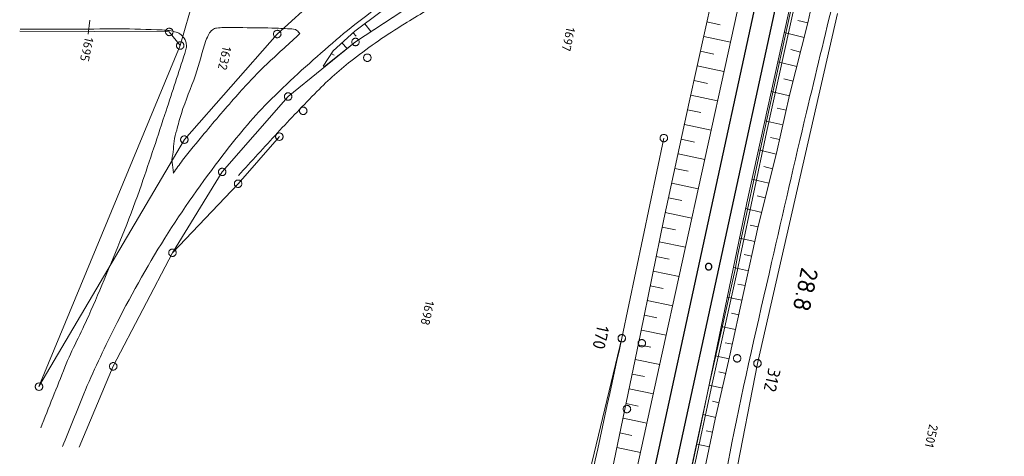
# Model space of a CAD drawing. Header units: metres. Extents: x 3425540 to 3446143, y 5432760 to 5444637.
# Tile 393 of 656: x 3436331 to 3436528, y 5442349 to 5442436. Entities that reach past the tile are written whole.
import ezdxf
from ezdxf.enums import TextEntityAlignment as Align

# ---------------------------------------------------------------- set-up
doc = ezdxf.new("R2010")
doc.units = ezdxf.units.M
for name, color, linetype, lineweight in [('B_Bestand', 9, 'Continuous', 18), ('B_Böschung', 9, 'Continuous', 18), ('B_Flurgrenzen', 9, 'Continuous', 18), ('B_Gleisachse', 9, 'Continuous', 25), ('B_Kilometrierung', 9, 'Continuous', 25), ('Bestand Kabeltröge', 9, 'Continuous', 18)]:
    doc.layers.add(name, color=color, linetype=linetype, lineweight=lineweight)
doc.styles.get("Standard").update_dxf_attribs({"font": 'isocpeur.ttf'})

msp = doc.modelspace()

# ---------------------------------------------------------------- linework, layer by layer
at = {"layer": 'B_Bestand'}
for points, knots in [([(3436574.05, 5442527.51), (3436572.48, 5442526.06), (3436570.91, 5442524.61), (3436569.35, 5442523.16), (3436564.8, 5442518.94), (3436559.71, 5442515.36), (3436554.83, 5442511.54), (3436551.85, 5442509.21), (3436548.86, 5442506.9), (3436545.84, 5442504.63), (3436543.52, 5442502.88), (3436541.15, 5442501.21), (3436538.65, 5442499.72), (3436534.21, 5442497.07), (3436529.66, 5442494.68), (3436525.13, 5442492.22), (3436521.86, 5442490.44), (3436518.6, 5442488.68), (3436515.24, 5442487.1), (3436513.91, 5442486.47), (3436512.4, 5442486.36), (3436511.02, 5442485.85), (3436509.99, 5442485.47), (3436508.99, 5442485.01), (3436507.98, 5442484.54), (3436507.31, 5442484.22), (3436506.61, 5442483.95), (3436506.11, 5442483.36), (3436505.56, 5442482.71), (3436505.24, 5442481.96), (3436504.87, 5442481.22), (3436504.27, 5442480.02), (3436503.67, 5442478.85), (3436503.14, 5442477.62), (3436502.34, 5442475.73), (3436501.58, 5442473.82), (3436501.07, 5442471.83), (3436500.45, 5442469.39), (3436499.85, 5442466.95), (3436499.27, 5442464.5), (3436497.36, 5442456.42), (3436495.47, 5442448.33), (3436493.54, 5442440.25), (3436491.72, 5442432.6), (3436489.84, 5442424.97), (3436488.02, 5442417.33), (3436485.64, 5442407.32), (3436483.34, 5442397.29), (3436481.05, 5442387.27), (3436478.3, 5442375.27), (3436475.48, 5442363.28), (3436473.11, 5442351.2), (3436471.26, 5442341.81), (3436469.42, 5442332.41), (3436467.58, 5442323.01), (3436464.54, 5442307.47), (3436461.46, 5442291.94), (3436458.46, 5442276.4), (3436455.59, 5442261.47), (3436452.71, 5442246.55), (3436449.83, 5442231.62)], [0, 0, 0, 0, 0.018859, 0.018859, 0.018859, 0.073569, 0.073569, 0.073569, 0.106933, 0.106933, 0.106933, 0.132554, 0.132554, 0.132554, 0.17806, 0.17806, 0.17806, 0.210822, 0.210822, 0.210822, 0.22376, 0.22376, 0.22376, 0.233511, 0.233511, 0.233511, 0.240002, 0.240002, 0.240002, 0.247297, 0.247297, 0.247297, 0.259037, 0.259037, 0.259037, 0.277134, 0.277134, 0.277134, 0.299347, 0.299347, 0.299347, 0.372679, 0.372679, 0.372679, 0.442058, 0.442058, 0.442058, 0.532856, 0.532856, 0.532856, 0.64152, 0.64152, 0.64152, 0.726054, 0.726054, 0.726054, 0.865827, 0.865827, 0.865827, 1, 1, 1, 1]), ([(3436474.26, 5442479.2), (3436466.83, 5442475.44), (3436459.4, 5442471.69), (3436451.96, 5442467.93), (3436446.31, 5442465.07), (3436440.84, 5442461.84), (3436435.31, 5442458.75), (3436431.45, 5442456.6), (3436427.61, 5442454.42), (3436423.77, 5442452.23), (3436419.59, 5442449.84), (3436415.51, 5442447.28), (3436411.45, 5442444.66), (3436407.01, 5442441.8), (3436402.72, 5442438.73), (3436398.54, 5442435.48), (3436396.48, 5442433.89), (3436394.5, 5442432.2), (3436392.53, 5442430.5), (3436388.35, 5442426.88), (3436384.28, 5442423.2), (3436380.38, 5442419.28), (3436377.1, 5442415.99), (3436374.19, 5442412.42), (3436371.37, 5442408.74), (3436367.24, 5442403.35), (3436363.33, 5442397.88), (3436359.75, 5442392.12), (3436356.11, 5442386.25), (3436352.7, 5442380.29), (3436349.64, 5442374.1), (3436347.51, 5442369.78), (3436345.39, 5442365.45), (3436343.57, 5442361), (3436342.14, 5442357.49), (3436340.71, 5442353.99), (3436339.28, 5442350.48)], [0, 0, 0, 0, 0.129775, 0.129775, 0.129775, 0.228568, 0.228568, 0.228568, 0.297413, 0.297413, 0.297413, 0.372519, 0.372519, 0.372519, 0.454831, 0.454831, 0.454831, 0.495391, 0.495391, 0.495391, 0.581306, 0.581306, 0.581306, 0.653327, 0.653327, 0.653327, 0.758644, 0.758644, 0.758644, 0.865984, 0.865984, 0.865984, 0.941016, 0.941016, 0.941016, 1, 1, 1, 1]), ([(3436470.79, 5442467.49), (3436467.85, 5442466.07), (3436464.92, 5442464.66), (3436461.98, 5442463.25), (3436458.62, 5442461.63), (3436455.36, 5442459.8), (3436452.02, 5442458.13), (3436447.4, 5442455.82), (3436442.78, 5442453.52), (3436438.15, 5442451.22), (3436434.01, 5442449.17), (3436429.85, 5442447.16), (3436425.71, 5442445.1), (3436422.44, 5442443.48), (3436419.24, 5442441.7), (3436416.03, 5442439.93), (3436413.19, 5442438.36), (3436410.42, 5442436.69), (3436407.66, 5442434.98), (3436404.13, 5442432.81), (3436400.73, 5442430.48), (3436397.45, 5442427.94), (3436394.87, 5442425.93), (3436392.44, 5442423.79), (3436390.16, 5442421.46), (3436387.5, 5442418.73), (3436384.85, 5442416), (3436382.28, 5442413.19), (3436379.67, 5442410.35), (3436377.07, 5442407.51), (3436374.46, 5442404.67)], [0, 0, 0, 0, 0.084184, 0.084184, 0.084184, 0.180506, 0.180506, 0.180506, 0.313892, 0.313892, 0.313892, 0.433218, 0.433218, 0.433218, 0.527693, 0.527693, 0.527693, 0.61145, 0.61145, 0.61145, 0.718186, 0.718186, 0.718186, 0.802107, 0.802107, 0.802107, 0.900479, 0.900479, 0.900479, 1, 1, 1, 1]), ([(3436330.82, 5442433.9), (3436337.38, 5442433.92), (3436343.94, 5442433.95), (3436350.49, 5442433.98), (3436353.41, 5442433.99), (3436356.33, 5442433.87), (3436359.25, 5442433.78), (3436360.2, 5442433.74), (3436361.13, 5442433.58), (3436362.06, 5442433.33), (3436362.41, 5442433.23), (3436362.71, 5442433.04), (3436363, 5442432.8), (3436363.34, 5442432.52), (3436363.61, 5442432.22), (3436363.81, 5442431.82), (3436363.95, 5442431.54), (3436364.02, 5442431.26), (3436364.06, 5442430.97), (3436364.09, 5442430.68), (3436364.14, 5442430.38), (3436364.06, 5442430.11), (3436363.95, 5442429.76), (3436363.85, 5442429.41), (3436363.74, 5442429.06)], [0, 0, 0, 0, 0.539402, 0.539402, 0.539402, 0.779565, 0.779565, 0.779565, 0.857591, 0.857591, 0.857591, 0.887109, 0.887109, 0.887109, 0.922001, 0.922001, 0.922001, 0.946389, 0.946389, 0.946389, 0.969861, 0.969861, 0.969861, 1, 1, 1, 1]), ([(3436386.77, 5442433.05), (3436386.57, 5442433.25), (3436386.38, 5442433.45), (3436386.18, 5442433.64), (3436385.83, 5442433.99), (3436385.23, 5442433.95), (3436384.73, 5442433.98), (3436383.54, 5442434.06), (3436382.36, 5442434.14), (3436381.16, 5442434.15), (3436378.96, 5442434.19), (3436376.75, 5442434.22), (3436374.54, 5442434.24), (3436373.52, 5442434.25), (3436372.5, 5442434.24), (3436371.48, 5442434.24), (3436371.02, 5442434.24), (3436370.57, 5442434.2), (3436370.12, 5442434.15), (3436369.81, 5442434.12), (3436369.53, 5442434.02), (3436369.27, 5442433.81), (3436368.96, 5442433.57), (3436368.76, 5442433.29), (3436368.59, 5442432.96), (3436368.36, 5442432.55), (3436368.14, 5442432.13), (3436367.99, 5442431.69), (3436367.22, 5442429.38), (3436366.66, 5442427.01), (3436365.87, 5442424.72), (3436364.99, 5442422.15), (3436363.9, 5442419.66), (3436363.07, 5442417.07), (3436362.72, 5442415.98), (3436362.43, 5442414.87), (3436362.13, 5442413.75), (3436361.94, 5442413.02), (3436361.73, 5442412.29), (3436361.62, 5442411.54), (3436361.52, 5442410.84), (3436361.52, 5442410.13), (3436361.45, 5442409.42), (3436361.39, 5442408.71), (3436361.09, 5442408), (3436361.2, 5442407.29), (3436361.3, 5442406.61), (3436361.41, 5442405.93), (3436361.51, 5442405.25)], [0, 0, 0, 0, 0.017588, 0.017588, 0.017588, 0.048596, 0.048596, 0.048596, 0.123281, 0.123281, 0.123281, 0.261832, 0.261832, 0.261832, 0.325772, 0.325772, 0.325772, 0.354234, 0.354234, 0.354234, 0.373369, 0.373369, 0.373369, 0.396122, 0.396122, 0.396122, 0.425522, 0.425522, 0.425522, 0.577831, 0.577831, 0.577831, 0.748136, 0.748136, 0.748136, 0.820124, 0.820124, 0.820124, 0.867532, 0.867532, 0.867532, 0.912091, 0.912091, 0.912091, 0.956827, 0.956827, 0.956827, 1, 1, 1, 1]), ([(3436386.77, 5442433.05), (3436384.68, 5442431.12), (3436382.58, 5442429.2), (3436380.48, 5442427.27), (3436378.32, 5442425.28), (3436376.33, 5442423.1), (3436374.37, 5442420.89), (3436372.08, 5442418.33), (3436369.85, 5442415.72), (3436367.65, 5442413.07), (3436366.19, 5442411.31), (3436364.68, 5442409.57), (3436363.32, 5442407.72), (3436362.7, 5442406.87), (3436362.07, 5442406.02), (3436361.45, 5442405.17)], [0, 0, 0, 0, 0.226348, 0.226348, 0.226348, 0.460509, 0.460509, 0.460509, 0.73362, 0.73362, 0.73362, 0.916192, 0.916192, 0.916192, 1, 1, 1, 1]), ([(3436363.74, 5442429.06), (3436362.5, 5442425.23), (3436361.25, 5442421.41), (3436360, 5442417.58), (3436358.39, 5442412.64), (3436356.76, 5442407.71), (3436355.07, 5442402.79), (3436352.98, 5442396.7), (3436350.5, 5442390.76), (3436348.04, 5442384.81), (3436346.91, 5442382.08), (3436345.74, 5442379.36), (3436344.55, 5442376.65), (3436343.03, 5442373.2), (3436341.19, 5442369.88), (3436339.79, 5442366.37), (3436338.18, 5442362.32), (3436336.57, 5442358.26), (3436334.95, 5442354.21)], [0, 0, 0, 0, 0.150381, 0.150381, 0.150381, 0.344654, 0.344654, 0.344654, 0.585193, 0.585193, 0.585193, 0.695749, 0.695749, 0.695749, 0.836958, 0.836958, 0.836958, 1, 1, 1, 1]), ([(3436451.09, 5442372.13), (3436448.52, 5442360.33), (3436445.96, 5442348.52), (3436443.39, 5442336.72), (3436441.64, 5442328.62), (3436439.61, 5442320.58), (3436437.72, 5442312.51), (3436435.01, 5442300.92), (3436432.3, 5442289.33), (3436429.58, 5442277.73), (3436426.68, 5442265.34), (3436423.78, 5442252.96), (3436420.88, 5442240.57), (3436419.3, 5442233.83), (3436418.12, 5442226.98), (3436416.04, 5442220.38), (3436415.03, 5442217.15), (3436414.01, 5442213.92), (3436413, 5442210.69)], [0, 0, 0, 0, 0.218443, 0.218443, 0.218443, 0.368294, 0.368294, 0.368294, 0.583613, 0.583613, 0.583613, 0.813656, 0.813656, 0.813656, 0.938829, 0.938829, 0.938829, 1, 1, 1, 1])]:
    msp.add_open_spline(points, degree=3, knots=knots, dxfattribs=at)
at = {"layer": 'B_Böschung'}
for p, q in [((3436494.78, 5442465.65), (3436488.37, 5442435.45)), ((3436486.78, 5442447.94), (3436476.08, 5442399.24)), ((3436476.18, 5442446.37), (3436472.34, 5442429.22)), ((3436469.99, 5442443.96), (3436464.59, 5442419.34)), ((3436468.11, 5442435.4), (3436470.78, 5442434.81)), ((3436488.37, 5442435.45), (3436484.65, 5442420.71)), ((3436488.3, 5442435.18), (3436486.25, 5442435.69)), ((3436397.38, 5442433.18), (3436397.99, 5442432.51)), ((3436399.75, 5442435.02), (3436400.98, 5442433.42)), ((3436487.57, 5442432.27), (3436483.56, 5442433.28)), ((3436395.15, 5442431.18), (3436396.22, 5442430.05)), ((3436467.47, 5442432.47), (3436472.8, 5442431.3)), ((3436472.34, 5442429.22), (3436458.6, 5442366.41)), ((3436466.82, 5442429.54), (3436469.49, 5442428.95)), ((3436486.84, 5442429.36), (3436484.88, 5442429.86)), ((3436393.04, 5442429.07), (3436393.58, 5442428.73)), ((3436486.1, 5442426.45), (3436482.28, 5442427.42)), ((3436391.41, 5442426.55), (3436391.69, 5442426.46)), ((3436466.18, 5442426.61), (3436471.51, 5442425.44)), ((3436465.54, 5442423.68), (3436468.2, 5442423.09)), ((3436485.37, 5442423.54), (3436483.5, 5442424.02)), ((3436484.64, 5442420.63), (3436480.97, 5442421.48)), ((3436464.59, 5442419.34), (3436459.5, 5442395.94)), ((3436464.9, 5442420.75), (3436470.23, 5442419.58)), ((3436484.65, 5442420.71), (3436482.02, 5442409.14)), ((3436464.26, 5442417.82), (3436466.92, 5442417.24)), ((3436483.97, 5442417.71), (3436482.15, 5442418.12)), ((3436483.3, 5442414.78), (3436479.68, 5442415.61)), ((3436463.62, 5442414.89), (3436468.95, 5442413.73)), ((3436462.98, 5442411.95), (3436465.65, 5442411.37)), ((3436482.64, 5442411.86), (3436480.84, 5442412.27)), ((3436481.97, 5442408.94), (3436478.41, 5442409.82)), ((3436462.34, 5442409.02), (3436467.67, 5442407.86)), ((3436482.02, 5442409.14), (3436478.37, 5442394.57)), ((3436461.71, 5442406.09), (3436464.37, 5442405.51)), ((3436481.24, 5442406.02), (3436479.5, 5442406.46)), ((3436480.51, 5442403.11), (3436477.12, 5442403.96)), ((3436461.07, 5442403.16), (3436466.39, 5442402)), ((3436460.43, 5442400.23), (3436463.09, 5442399.65)), ((3436479.78, 5442400.2), (3436478.13, 5442400.62)), ((3436476.08, 5442399.24), (3436466.63, 5442353.48)), ((3436479.06, 5442397.29), (3436475.85, 5442398.1)), ((3436459.5, 5442395.94), (3436454.86, 5442373.02)), ((3436459.79, 5442397.3), (3436465.1, 5442396.14)), ((3436459.18, 5442394.36), (3436461.83, 5442393.82)), ((3436478.37, 5442394.57), (3436472.65, 5442368.45)), ((3436478.33, 5442394.38), (3436476.78, 5442394.73)), ((3436477.69, 5442391.45), (3436474.61, 5442392.13)), ((3436458.58, 5442391.42), (3436463.84, 5442390.35)), ((3436457.99, 5442388.48), (3436460.59, 5442387.95)), ((3436477.05, 5442388.52), (3436475.53, 5442388.85)), ((3436476.41, 5442385.59), (3436473.4, 5442386.25)), ((3436457.39, 5442385.54), (3436462.56, 5442384.49)), ((3436456.8, 5442382.6), (3436459.36, 5442382.08)), ((3436475.76, 5442382.66), (3436474.28, 5442382.98)), ((3436475.12, 5442379.73), (3436472.19, 5442380.37)), ((3436456.2, 5442379.66), (3436461.28, 5442378.63)), ((3436455.61, 5442376.72), (3436458.12, 5442376.21)), ((3436474.48, 5442376.8), (3436473.03, 5442377.12)), ((3436473.84, 5442373.87), (3436470.97, 5442374.5)), ((3436454.86, 5442373.02), (3436445.94, 5442330.2)), ((3436455.01, 5442373.78), (3436459.99, 5442372.77)), ((3436454.4, 5442370.84), (3436456.88, 5442370.33)), ((3436473.2, 5442370.94), (3436471.78, 5442371.25)), ((3436472.55, 5442368.01), (3436469.76, 5442368.64)), ((3436472.65, 5442368.45), (3436469.79, 5442355.96)), ((3436458.6, 5442366.41), (3436448.88, 5442322.35)), ((3436453.79, 5442367.9), (3436458.7, 5442366.88)), ((3436453.18, 5442364.97), (3436455.62, 5442364.46)), ((3436471.88, 5442365.08), (3436470.52, 5442365.4)), ((3436471.21, 5442362.16), (3436468.55, 5442362.77)), ((3436452.57, 5442362.03), (3436457.41, 5442361.02)), ((3436451.96, 5442359.09), (3436454.36, 5442358.59)), ((3436470.54, 5442359.24), (3436469.24, 5442359.53)), ((3436469.87, 5442356.31), (3436467.34, 5442356.89)), ((3436451.34, 5442356.15), (3436456.12, 5442355.16)), ((3436469.79, 5442355.96), (3436465.66, 5442336.26)), ((3436450.73, 5442353.22), (3436453.1, 5442352.72)), ((3436466.63, 5442353.48), (3436458.16, 5442314.15)), ((3436469.25, 5442353.38), (3436467.98, 5442353.64)), ((3436468.63, 5442350.44), (3436466.09, 5442350.97)), ((3436450.12, 5442350.28), (3436454.83, 5442349.3))]:
    msp.add_line(p, q, dxfattribs=at)
for points in [[(3436391.41, 5442426.55), (3436393.38, 5442429.58), (3436397.75, 5442433.51), (3436408.55, 5442441.64), (3436421.86, 5442450.13), (3436439.44, 5442459.95), (3436445.77, 5442463.5), (3436456.12, 5442469.31), (3436464.6, 5442473.41), (3436475.06, 5442478.05)], [(3436391.69, 5442426.46), (3436397.87, 5442431.37), (3436416.39, 5442443.57), (3436439.8, 5442455.3), (3436448.2, 5442459.68), (3436460.41, 5442465.56), (3436474.98, 5442472.48), (3436479.48, 5442471.44)]]:
    msp.add_lwpolyline(points, dxfattribs=at)
at = {"layer": 'B_Flurgrenzen'}
for p, q in [((3436362.84, 5442430.65), (3436366.48, 5442443.48)), ((3436416.39, 5442443.57), (3436397.87, 5442431.37)), ((3436382.24, 5442432.95), (3436390.33, 5442440.31)), ((3436478.21, 5442367.12), (3436494.21, 5442437.07)), ((3436344.46, 5442432.93), (3436344.75, 5442435.7)), ((3436360.65, 5442433.37), (3436330.75, 5442433.52)), ((3436362.84, 5442430.65), (3436360.65, 5442433.37)), ((3436363.67, 5442411.84), (3436382.24, 5442432.95)), ((3436397.87, 5442431.37), (3436384.4, 5442420.47)), ((3436334.61, 5442362.46), (3436362.84, 5442430.65)), ((3436384.4, 5442420.47), (3436371.23, 5442405.39)), ((3436334.61, 5442362.46), (3436363.67, 5442411.84)), ((3436374.41, 5442403.03), (3436382.65, 5442412.44)), ((3436459.5, 5442412.15), (3436451.09, 5442372.13)), ((3436371.23, 5442405.39), (3436361.29, 5442389.23)), ((3436361.29, 5442389.23), (3436374.41, 5442403.03)), ((3436361.29, 5442389.23), (3436349.46, 5442366.53)), ((3436451.09, 5442372.13), (3436444.69, 5442345.59)), ((3436349.46, 5442366.53), (3436342.67, 5442350.37)), ((3436468.2, 5442315.37), (3436478.21, 5442367.12))]:
    msp.add_line(p, q, dxfattribs=at)
for points in [[(3436361, 5442432.71), (3436361.08, 5442432.76), (3436361.15, 5442432.82), (3436361.22, 5442432.89), (3436361.28, 5442432.96), (3436361.32, 5442433.05), (3436361.36, 5442433.14), (3436361.38, 5442433.22), (3436361.4, 5442433.32), (3436361.4, 5442433.41), (3436361.38, 5442433.5), (3436361.36, 5442433.59), (3436361.33, 5442433.68), (3436361.28, 5442433.77), (3436361.23, 5442433.84), (3436361.16, 5442433.91), (3436361.1, 5442433.97), (3436361.01, 5442434.02), (3436360.93, 5442434.07), (3436360.84, 5442434.09), (3436360.75, 5442434.11), (3436360.65, 5442434.12), (3436360.56, 5442434.12), (3436360.47, 5442434.1), (3436360.38, 5442434.07), (3436360.29, 5442434.03), (3436360.21, 5442433.98), (3436360.14, 5442433.92), (3436360.07, 5442433.85), (3436360.02, 5442433.78), (3436359.98, 5442433.69), (3436359.94, 5442433.61), (3436359.91, 5442433.52), (3436359.9, 5442433.42), (3436359.9, 5442433.33), (3436359.92, 5442433.24), (3436359.94, 5442433.15), (3436359.97, 5442433.06), (3436360.02, 5442432.98), (3436360.07, 5442432.9), (3436360.13, 5442432.83), (3436360.2, 5442432.77), (3436360.28, 5442432.72), (3436360.37, 5442432.68), (3436360.45, 5442432.65), (3436360.55, 5442432.63), (3436360.64, 5442432.62), (3436360.73, 5442432.63), (3436360.83, 5442432.64), (3436360.92, 5442432.67), (3436361, 5442432.71)], [(3436382.99, 5442432.95), (3436382.98, 5442433.05), (3436382.97, 5442433.13), (3436382.94, 5442433.23), (3436382.9, 5442433.31), (3436382.84, 5442433.39), (3436382.78, 5442433.47), (3436382.72, 5442433.53), (3436382.64, 5442433.58), (3436382.56, 5442433.63), (3436382.47, 5442433.66), (3436382.38, 5442433.68), (3436382.29, 5442433.7), (3436382.19, 5442433.7), (3436382.1, 5442433.68), (3436382.01, 5442433.66), (3436381.92, 5442433.63), (3436381.84, 5442433.58), (3436381.76, 5442433.53), (3436381.7, 5442433.47), (3436381.64, 5442433.39), (3436381.58, 5442433.31), (3436381.54, 5442433.23), (3436381.51, 5442433.13), (3436381.5, 5442433.05), (3436381.49, 5442432.95), (3436381.5, 5442432.86), (3436381.51, 5442432.77), (3436381.54, 5442432.67), (3436381.58, 5442432.59), (3436381.64, 5442432.51), (3436381.7, 5442432.44), (3436381.76, 5442432.37), (3436381.84, 5442432.32), (3436381.92, 5442432.27), (3436382.01, 5442432.24), (3436382.1, 5442432.22), (3436382.19, 5442432.21), (3436382.29, 5442432.21), (3436382.38, 5442432.22), (3436382.47, 5442432.24), (3436382.56, 5442432.27), (3436382.64, 5442432.32), (3436382.72, 5442432.37), (3436382.78, 5442432.44), (3436382.84, 5442432.51), (3436382.9, 5442432.59), (3436382.94, 5442432.67), (3436382.97, 5442432.77), (3436382.98, 5442432.86), (3436382.99, 5442432.95)], [(3436363.19, 5442429.99), (3436363.27, 5442430.04), (3436363.34, 5442430.09), (3436363.41, 5442430.17), (3436363.46, 5442430.24), (3436363.51, 5442430.32), (3436363.55, 5442430.41), (3436363.57, 5442430.5), (3436363.58, 5442430.59), (3436363.58, 5442430.69), (3436363.57, 5442430.78), (3436363.55, 5442430.87), (3436363.51, 5442430.96), (3436363.47, 5442431.04), (3436363.41, 5442431.12), (3436363.35, 5442431.19), (3436363.28, 5442431.25), (3436363.2, 5442431.3), (3436363.12, 5442431.34), (3436363.03, 5442431.37), (3436362.93, 5442431.38), (3436362.84, 5442431.39), (3436362.75, 5442431.39), (3436362.65, 5442431.37), (3436362.57, 5442431.35), (3436362.48, 5442431.31), (3436362.4, 5442431.26), (3436362.33, 5442431.2), (3436362.26, 5442431.13), (3436362.21, 5442431.05), (3436362.17, 5442430.97), (3436362.13, 5442430.88), (3436362.1, 5442430.79), (3436362.09, 5442430.7), (3436362.09, 5442430.61), (3436362.1, 5442430.51), (3436362.12, 5442430.42), (3436362.16, 5442430.34), (3436362.2, 5442430.25), (3436362.26, 5442430.17), (3436362.32, 5442430.11), (3436362.39, 5442430.04), (3436362.47, 5442429.99), (3436362.55, 5442429.95), (3436362.64, 5442429.93), (3436362.74, 5442429.91), (3436362.83, 5442429.9), (3436362.92, 5442429.9), (3436363.02, 5442429.92), (3436363.11, 5442429.95), (3436363.19, 5442429.99)], [(3436398.62, 5442431.37), (3436398.62, 5442431.46), (3436398.6, 5442431.55), (3436398.57, 5442431.65), (3436398.53, 5442431.73), (3436398.47, 5442431.8), (3436398.42, 5442431.88), (3436398.35, 5442431.95), (3436398.27, 5442432), (3436398.19, 5442432.05), (3436398.1, 5442432.08), (3436398.01, 5442432.1), (3436397.92, 5442432.11), (3436397.83, 5442432.11), (3436397.73, 5442432.1), (3436397.64, 5442432.08), (3436397.55, 5442432.05), (3436397.47, 5442432), (3436397.39, 5442431.95), (3436397.33, 5442431.88), (3436397.27, 5442431.8), (3436397.22, 5442431.73), (3436397.18, 5442431.65), (3436397.15, 5442431.55), (3436397.13, 5442431.46), (3436397.12, 5442431.37), (3436397.13, 5442431.27), (3436397.15, 5442431.18), (3436397.18, 5442431.09), (3436397.22, 5442431.01), (3436397.27, 5442430.93), (3436397.33, 5442430.85), (3436397.39, 5442430.79), (3436397.47, 5442430.74), (3436397.55, 5442430.69), (3436397.64, 5442430.66), (3436397.73, 5442430.64), (3436397.83, 5442430.62), (3436397.92, 5442430.62), (3436398.01, 5442430.64), (3436398.1, 5442430.66), (3436398.19, 5442430.69), (3436398.27, 5442430.74), (3436398.35, 5442430.79), (3436398.42, 5442430.85), (3436398.47, 5442430.93), (3436398.53, 5442431.01), (3436398.57, 5442431.09), (3436398.6, 5442431.18), (3436398.62, 5442431.27), (3436398.62, 5442431.37)], [(3436400.99, 5442428.22), (3436400.98, 5442428.31), (3436400.96, 5442428.4), (3436400.93, 5442428.49), (3436400.89, 5442428.58), (3436400.84, 5442428.65), (3436400.78, 5442428.73), (3436400.71, 5442428.8), (3436400.64, 5442428.85), (3436400.55, 5442428.9), (3436400.47, 5442428.93), (3436400.38, 5442428.95), (3436400.28, 5442428.96), (3436400.19, 5442428.96), (3436400.09, 5442428.95), (3436400.01, 5442428.93), (3436399.92, 5442428.9), (3436399.83, 5442428.85), (3436399.76, 5442428.8), (3436399.69, 5442428.73), (3436399.63, 5442428.65), (3436399.58, 5442428.58), (3436399.54, 5442428.49), (3436399.51, 5442428.4), (3436399.49, 5442428.31), (3436399.49, 5442428.22), (3436399.49, 5442428.12), (3436399.51, 5442428.03), (3436399.54, 5442427.94), (3436399.58, 5442427.86), (3436399.63, 5442427.78), (3436399.69, 5442427.7), (3436399.76, 5442427.64), (3436399.83, 5442427.58), (3436399.92, 5442427.54), (3436400.01, 5442427.51), (3436400.09, 5442427.48), (3436400.19, 5442427.47), (3436400.28, 5442427.47), (3436400.38, 5442427.48), (3436400.47, 5442427.51), (3436400.55, 5442427.54), (3436400.64, 5442427.58), (3436400.71, 5442427.64), (3436400.78, 5442427.7), (3436400.84, 5442427.78), (3436400.89, 5442427.86), (3436400.93, 5442427.94), (3436400.96, 5442428.03), (3436400.98, 5442428.12), (3436400.99, 5442428.22)], [(3436385.15, 5442420.47), (3436385.14, 5442420.56), (3436385.12, 5442420.65), (3436385.09, 5442420.74), (3436385.05, 5442420.83), (3436385, 5442420.9), (3436384.94, 5442420.98), (3436384.87, 5442421.05), (3436384.8, 5442421.1), (3436384.71, 5442421.15), (3436384.63, 5442421.18), (3436384.54, 5442421.2), (3436384.44, 5442421.21), (3436384.35, 5442421.21), (3436384.25, 5442421.2), (3436384.17, 5442421.18), (3436384.08, 5442421.15), (3436383.99, 5442421.1), (3436383.92, 5442421.05), (3436383.85, 5442420.98), (3436383.79, 5442420.9), (3436383.74, 5442420.83), (3436383.7, 5442420.74), (3436383.67, 5442420.65), (3436383.65, 5442420.56), (3436383.65, 5442420.47), (3436383.65, 5442420.37), (3436383.67, 5442420.28), (3436383.7, 5442420.19), (3436383.74, 5442420.11), (3436383.79, 5442420.03), (3436383.85, 5442419.95), (3436383.92, 5442419.89), (3436383.99, 5442419.83), (3436384.08, 5442419.79), (3436384.17, 5442419.76), (3436384.25, 5442419.73), (3436384.35, 5442419.72), (3436384.44, 5442419.72), (3436384.54, 5442419.73), (3436384.63, 5442419.76), (3436384.71, 5442419.79), (3436384.8, 5442419.83), (3436384.87, 5442419.89), (3436384.94, 5442419.95), (3436385, 5442420.03), (3436385.05, 5442420.11), (3436385.09, 5442420.19), (3436385.12, 5442420.28), (3436385.14, 5442420.37), (3436385.15, 5442420.47)], [(3436388.18, 5442417.6), (3436388.17, 5442417.7), (3436388.15, 5442417.79), (3436388.12, 5442417.88), (3436388.08, 5442417.96), (3436388.03, 5442418.04), (3436387.97, 5442418.12), (3436387.91, 5442418.18), (3436387.83, 5442418.23), (3436387.75, 5442418.28), (3436387.66, 5442418.31), (3436387.57, 5442418.33), (3436387.47, 5442418.35), (3436387.38, 5442418.35), (3436387.29, 5442418.33), (3436387.2, 5442418.31), (3436387.11, 5442418.28), (3436387.03, 5442418.23), (3436386.95, 5442418.18), (3436386.88, 5442418.12), (3436386.83, 5442418.04), (3436386.77, 5442417.96), (3436386.73, 5442417.88), (3436386.7, 5442417.79), (3436386.68, 5442417.7), (3436386.68, 5442417.6), (3436386.68, 5442417.51), (3436386.7, 5442417.42), (3436386.73, 5442417.32), (3436386.77, 5442417.24), (3436386.83, 5442417.17), (3436386.88, 5442417.09), (3436386.95, 5442417.02), (3436387.03, 5442416.97), (3436387.11, 5442416.92), (3436387.2, 5442416.89), (3436387.29, 5442416.87), (3436387.38, 5442416.86), (3436387.47, 5442416.86), (3436387.57, 5442416.87), (3436387.66, 5442416.89), (3436387.75, 5442416.92), (3436387.83, 5442416.97), (3436387.91, 5442417.02), (3436387.97, 5442417.09), (3436388.03, 5442417.17), (3436388.08, 5442417.24), (3436388.12, 5442417.32), (3436388.15, 5442417.42), (3436388.17, 5442417.51), (3436388.18, 5442417.6)], [(3436364.42, 5442411.84), (3436364.41, 5442411.94), (3436364.39, 5442412.03), (3436364.36, 5442412.12), (3436364.32, 5442412.2), (3436364.27, 5442412.28), (3436364.21, 5442412.36), (3436364.15, 5442412.42), (3436364.07, 5442412.48), (3436363.99, 5442412.52), (3436363.9, 5442412.55), (3436363.81, 5442412.58), (3436363.71, 5442412.59), (3436363.62, 5442412.59), (3436363.53, 5442412.58), (3436363.44, 5442412.55), (3436363.35, 5442412.52), (3436363.27, 5442412.48), (3436363.19, 5442412.42), (3436363.12, 5442412.36), (3436363.07, 5442412.28), (3436363.01, 5442412.2), (3436362.97, 5442412.12), (3436362.94, 5442412.03), (3436362.92, 5442411.94), (3436362.92, 5442411.84), (3436362.92, 5442411.75), (3436362.94, 5442411.66), (3436362.97, 5442411.57), (3436363.01, 5442411.48), (3436363.07, 5442411.41), (3436363.12, 5442411.33), (3436363.19, 5442411.27), (3436363.27, 5442411.21), (3436363.35, 5442411.17), (3436363.44, 5442411.14), (3436363.53, 5442411.11), (3436363.62, 5442411.1), (3436363.71, 5442411.1), (3436363.81, 5442411.11), (3436363.9, 5442411.14), (3436363.99, 5442411.17), (3436364.07, 5442411.21), (3436364.15, 5442411.27), (3436364.21, 5442411.33), (3436364.27, 5442411.41), (3436364.32, 5442411.48), (3436364.36, 5442411.57), (3436364.39, 5442411.66), (3436364.41, 5442411.75), (3436364.42, 5442411.84)], [(3436383.4, 5442412.44), (3436383.39, 5442412.53), (3436383.37, 5442412.62), (3436383.34, 5442412.72), (3436383.3, 5442412.8), (3436383.25, 5442412.88), (3436383.19, 5442412.95), (3436383.13, 5442413.02), (3436383.05, 5442413.07), (3436382.97, 5442413.12), (3436382.88, 5442413.15), (3436382.79, 5442413.17), (3436382.69, 5442413.18), (3436382.6, 5442413.18), (3436382.51, 5442413.17), (3436382.42, 5442413.15), (3436382.33, 5442413.12), (3436382.25, 5442413.07), (3436382.17, 5442413.02), (3436382.1, 5442412.95), (3436382.05, 5442412.88), (3436381.99, 5442412.8), (3436381.95, 5442412.72), (3436381.92, 5442412.62), (3436381.9, 5442412.53), (3436381.9, 5442412.44), (3436381.9, 5442412.34), (3436381.92, 5442412.26), (3436381.95, 5442412.16), (3436381.99, 5442412.08), (3436382.05, 5442412), (3436382.1, 5442411.92), (3436382.17, 5442411.86), (3436382.25, 5442411.81), (3436382.33, 5442411.76), (3436382.42, 5442411.73), (3436382.51, 5442411.71), (3436382.6, 5442411.69), (3436382.69, 5442411.69), (3436382.79, 5442411.71), (3436382.88, 5442411.73), (3436382.97, 5442411.76), (3436383.05, 5442411.81), (3436383.13, 5442411.86), (3436383.19, 5442411.92), (3436383.25, 5442412), (3436383.3, 5442412.08), (3436383.34, 5442412.16), (3436383.37, 5442412.26), (3436383.39, 5442412.34), (3436383.4, 5442412.44)], [(3436460.25, 5442412.15), (3436460.24, 5442412.25), (3436460.23, 5442412.33), (3436460.2, 5442412.43), (3436460.16, 5442412.51), (3436460.1, 5442412.59), (3436460.04, 5442412.67), (3436459.98, 5442412.73), (3436459.9, 5442412.78), (3436459.82, 5442412.83), (3436459.73, 5442412.86), (3436459.64, 5442412.88), (3436459.55, 5442412.9), (3436459.45, 5442412.9), (3436459.36, 5442412.88), (3436459.27, 5442412.86), (3436459.18, 5442412.83), (3436459.1, 5442412.78), (3436459.02, 5442412.73), (3436458.96, 5442412.67), (3436458.9, 5442412.59), (3436458.84, 5442412.51), (3436458.8, 5442412.43), (3436458.77, 5442412.33), (3436458.76, 5442412.25), (3436458.75, 5442412.15), (3436458.76, 5442412.06), (3436458.77, 5442411.97), (3436458.8, 5442411.87), (3436458.84, 5442411.79), (3436458.9, 5442411.71), (3436458.96, 5442411.64), (3436459.02, 5442411.57), (3436459.1, 5442411.52), (3436459.18, 5442411.47), (3436459.27, 5442411.44), (3436459.36, 5442411.42), (3436459.45, 5442411.41), (3436459.55, 5442411.41), (3436459.64, 5442411.42), (3436459.73, 5442411.44), (3436459.82, 5442411.47), (3436459.9, 5442411.52), (3436459.98, 5442411.57), (3436460.04, 5442411.64), (3436460.1, 5442411.71), (3436460.16, 5442411.79), (3436460.2, 5442411.87), (3436460.23, 5442411.97), (3436460.24, 5442412.06), (3436460.25, 5442412.15)], [(3436371.98, 5442405.39), (3436371.97, 5442405.49), (3436371.95, 5442405.58), (3436371.92, 5442405.67), (3436371.88, 5442405.75), (3436371.83, 5442405.83), (3436371.77, 5442405.91), (3436371.71, 5442405.97), (3436371.63, 5442406.02), (3436371.55, 5442406.07), (3436371.46, 5442406.1), (3436371.37, 5442406.12), (3436371.27, 5442406.14), (3436371.18, 5442406.14), (3436371.09, 5442406.12), (3436371, 5442406.1), (3436370.91, 5442406.07), (3436370.83, 5442406.02), (3436370.75, 5442405.97), (3436370.68, 5442405.91), (3436370.63, 5442405.83), (3436370.57, 5442405.75), (3436370.53, 5442405.67), (3436370.5, 5442405.58), (3436370.48, 5442405.49), (3436370.48, 5442405.39), (3436370.48, 5442405.3), (3436370.5, 5442405.21), (3436370.53, 5442405.11), (3436370.57, 5442405.03), (3436370.63, 5442404.96), (3436370.68, 5442404.88), (3436370.75, 5442404.81), (3436370.83, 5442404.76), (3436370.91, 5442404.71), (3436371, 5442404.68), (3436371.09, 5442404.66), (3436371.18, 5442404.65), (3436371.27, 5442404.65), (3436371.37, 5442404.66), (3436371.46, 5442404.68), (3436371.55, 5442404.71), (3436371.63, 5442404.76), (3436371.71, 5442404.81), (3436371.77, 5442404.88), (3436371.83, 5442404.96), (3436371.88, 5442405.03), (3436371.92, 5442405.11), (3436371.95, 5442405.21), (3436371.97, 5442405.3), (3436371.98, 5442405.39)], [(3436375.16, 5442403.03), (3436375.16, 5442403.12), (3436375.14, 5442403.21), (3436375.11, 5442403.31), (3436375.07, 5442403.39), (3436375.02, 5442403.47), (3436374.96, 5442403.54), (3436374.89, 5442403.61), (3436374.82, 5442403.66), (3436374.73, 5442403.71), (3436374.64, 5442403.74), (3436374.56, 5442403.76), (3436374.46, 5442403.77), (3436374.37, 5442403.77), (3436374.27, 5442403.76), (3436374.18, 5442403.74), (3436374.09, 5442403.71), (3436374.01, 5442403.66), (3436373.94, 5442403.61), (3436373.87, 5442403.54), (3436373.81, 5442403.47), (3436373.76, 5442403.39), (3436373.72, 5442403.31), (3436373.69, 5442403.21), (3436373.67, 5442403.12), (3436373.66, 5442403.03), (3436373.67, 5442402.94), (3436373.69, 5442402.85), (3436373.72, 5442402.75), (3436373.76, 5442402.67), (3436373.81, 5442402.59), (3436373.87, 5442402.52), (3436373.94, 5442402.45), (3436374.01, 5442402.4), (3436374.09, 5442402.35), (3436374.18, 5442402.32), (3436374.27, 5442402.3), (3436374.37, 5442402.29), (3436374.46, 5442402.29), (3436374.56, 5442402.3), (3436374.64, 5442402.32), (3436374.73, 5442402.35), (3436374.82, 5442402.4), (3436374.89, 5442402.45), (3436374.96, 5442402.52), (3436375.02, 5442402.59), (3436375.07, 5442402.67), (3436375.11, 5442402.75), (3436375.14, 5442402.85), (3436375.16, 5442402.94), (3436375.16, 5442403.03)], [(3436362.04, 5442389.23), (3436362.03, 5442389.33), (3436362.01, 5442389.41), (3436361.98, 5442389.51), (3436361.94, 5442389.59), (3436361.89, 5442389.67), (3436361.83, 5442389.75), (3436361.76, 5442389.81), (3436361.69, 5442389.86), (3436361.61, 5442389.91), (3436361.52, 5442389.94), (3436361.43, 5442389.96), (3436361.33, 5442389.98), (3436361.24, 5442389.98), (3436361.14, 5442389.96), (3436361.06, 5442389.94), (3436360.97, 5442389.91), (3436360.88, 5442389.86), (3436360.81, 5442389.81), (3436360.74, 5442389.75), (3436360.68, 5442389.67), (3436360.63, 5442389.59), (3436360.59, 5442389.51), (3436360.56, 5442389.41), (3436360.54, 5442389.33), (3436360.54, 5442389.23), (3436360.54, 5442389.14), (3436360.56, 5442389.05), (3436360.59, 5442388.95), (3436360.63, 5442388.87), (3436360.68, 5442388.79), (3436360.74, 5442388.72), (3436360.81, 5442388.65), (3436360.88, 5442388.6), (3436360.97, 5442388.55), (3436361.06, 5442388.52), (3436361.14, 5442388.5), (3436361.24, 5442388.49), (3436361.33, 5442388.49), (3436361.43, 5442388.5), (3436361.52, 5442388.52), (3436361.61, 5442388.55), (3436361.69, 5442388.6), (3436361.76, 5442388.65), (3436361.83, 5442388.72), (3436361.89, 5442388.79), (3436361.94, 5442388.87), (3436361.98, 5442388.95), (3436362.01, 5442389.05), (3436362.03, 5442389.14), (3436362.04, 5442389.23)], [(3436451.84, 5442372.13), (3436451.83, 5442372.23), (3436451.81, 5442372.32), (3436451.78, 5442372.41), (3436451.74, 5442372.49), (3436451.69, 5442372.57), (3436451.63, 5442372.65), (3436451.56, 5442372.71), (3436451.49, 5442372.77), (3436451.4, 5442372.81), (3436451.32, 5442372.84), (3436451.23, 5442372.87), (3436451.13, 5442372.88), (3436451.04, 5442372.88), (3436450.94, 5442372.87), (3436450.86, 5442372.84), (3436450.77, 5442372.81), (3436450.68, 5442372.77), (3436450.61, 5442372.71), (3436450.54, 5442372.65), (3436450.48, 5442372.57), (3436450.43, 5442372.49), (3436450.39, 5442372.41), (3436450.36, 5442372.32), (3436450.34, 5442372.23), (3436450.34, 5442372.13), (3436450.34, 5442372.04), (3436450.36, 5442371.95), (3436450.39, 5442371.86), (3436450.43, 5442371.77), (3436450.48, 5442371.7), (3436450.54, 5442371.62), (3436450.61, 5442371.56), (3436450.68, 5442371.5), (3436450.77, 5442371.46), (3436450.86, 5442371.43), (3436450.94, 5442371.4), (3436451.04, 5442371.39), (3436451.13, 5442371.39), (3436451.23, 5442371.4), (3436451.32, 5442371.43), (3436451.4, 5442371.46), (3436451.49, 5442371.5), (3436451.56, 5442371.56), (3436451.63, 5442371.62), (3436451.69, 5442371.7), (3436451.74, 5442371.77), (3436451.78, 5442371.86), (3436451.81, 5442371.95), (3436451.83, 5442372.04), (3436451.84, 5442372.13)], [(3436450.92, 5442371.4), (3436451.02, 5442371.39), (3436451.11, 5442371.39), (3436451.21, 5442371.39), (3436451.3, 5442371.42), (3436451.38, 5442371.45), (3436451.47, 5442371.49), (3436451.55, 5442371.54), (3436451.62, 5442371.61), (3436451.68, 5442371.68), (3436451.73, 5442371.76), (3436451.77, 5442371.84), (3436451.8, 5442371.93), (3436451.82, 5442372.02), (3436451.83, 5442372.11), (3436451.83, 5442372.21), (3436451.82, 5442372.3), (3436451.79, 5442372.39), (3436451.75, 5442372.48), (3436451.7, 5442372.55), (3436451.64, 5442372.63), (3436451.58, 5442372.7), (3436451.51, 5442372.75), (3436451.42, 5442372.8), (3436451.34, 5442372.84), (3436451.25, 5442372.87), (3436451.15, 5442372.88), (3436451.06, 5442372.88), (3436450.97, 5442372.87), (3436450.88, 5442372.85), (3436450.79, 5442372.82), (3436450.7, 5442372.78), (3436450.62, 5442372.73), (3436450.56, 5442372.66), (3436450.49, 5442372.59), (3436450.44, 5442372.51), (3436450.4, 5442372.43), (3436450.37, 5442372.34), (3436450.35, 5442372.25), (3436450.34, 5442372.15), (3436450.34, 5442372.06), (3436450.35, 5442371.97), (3436450.38, 5442371.88), (3436450.42, 5442371.79), (3436450.47, 5442371.71), (3436450.53, 5442371.64), (3436450.59, 5442371.57), (3436450.66, 5442371.51), (3436450.75, 5442371.46), (3436450.83, 5442371.43), (3436450.92, 5442371.4)], [(3436455.85, 5442371.14), (3436455.84, 5442371.24), (3436455.83, 5442371.33), (3436455.8, 5442371.42), (3436455.76, 5442371.5), (3436455.7, 5442371.58), (3436455.64, 5442371.66), (3436455.58, 5442371.72), (3436455.5, 5442371.78), (3436455.42, 5442371.82), (3436455.33, 5442371.85), (3436455.24, 5442371.88), (3436455.15, 5442371.89), (3436455.05, 5442371.89), (3436454.96, 5442371.88), (3436454.87, 5442371.85), (3436454.78, 5442371.82), (3436454.7, 5442371.78), (3436454.62, 5442371.72), (3436454.56, 5442371.66), (3436454.5, 5442371.58), (3436454.44, 5442371.5), (3436454.4, 5442371.42), (3436454.37, 5442371.33), (3436454.36, 5442371.24), (3436454.35, 5442371.14), (3436454.36, 5442371.05), (3436454.37, 5442370.96), (3436454.4, 5442370.87), (3436454.44, 5442370.78), (3436454.5, 5442370.71), (3436454.56, 5442370.63), (3436454.62, 5442370.56), (3436454.7, 5442370.51), (3436454.78, 5442370.46), (3436454.87, 5442370.43), (3436454.96, 5442370.41), (3436455.05, 5442370.4), (3436455.15, 5442370.4), (3436455.24, 5442370.41), (3436455.33, 5442370.43), (3436455.42, 5442370.46), (3436455.5, 5442370.51), (3436455.58, 5442370.56), (3436455.64, 5442370.63), (3436455.7, 5442370.71), (3436455.76, 5442370.78), (3436455.8, 5442370.87), (3436455.83, 5442370.96), (3436455.84, 5442371.05), (3436455.85, 5442371.14)], [(3436474.91, 5442368.12), (3436474.9, 5442368.22), (3436474.88, 5442368.31), (3436474.85, 5442368.4), (3436474.81, 5442368.48), (3436474.76, 5442368.56), (3436474.7, 5442368.64), (3436474.64, 5442368.7), (3436474.56, 5442368.75), (3436474.48, 5442368.8), (3436474.39, 5442368.83), (3436474.3, 5442368.85), (3436474.2, 5442368.87), (3436474.11, 5442368.87), (3436474.02, 5442368.85), (3436473.93, 5442368.83), (3436473.84, 5442368.8), (3436473.76, 5442368.75), (3436473.68, 5442368.7), (3436473.61, 5442368.64), (3436473.56, 5442368.56), (3436473.5, 5442368.48), (3436473.46, 5442368.4), (3436473.43, 5442368.31), (3436473.41, 5442368.22), (3436473.41, 5442368.12), (3436473.41, 5442368.03), (3436473.43, 5442367.94), (3436473.46, 5442367.84), (3436473.5, 5442367.76), (3436473.56, 5442367.69), (3436473.61, 5442367.61), (3436473.68, 5442367.54), (3436473.76, 5442367.49), (3436473.84, 5442367.44), (3436473.93, 5442367.41), (3436474.02, 5442367.39), (3436474.11, 5442367.38), (3436474.2, 5442367.38), (3436474.3, 5442367.39), (3436474.39, 5442367.41), (3436474.48, 5442367.44), (3436474.56, 5442367.49), (3436474.64, 5442367.54), (3436474.7, 5442367.61), (3436474.76, 5442367.69), (3436474.81, 5442367.76), (3436474.85, 5442367.84), (3436474.88, 5442367.94), (3436474.9, 5442368.03), (3436474.91, 5442368.12)], [(3436350.21, 5442366.53), (3436350.2, 5442366.62), (3436350.18, 5442366.71), (3436350.15, 5442366.8), (3436350.11, 5442366.89), (3436350.06, 5442366.96), (3436350, 5442367.04), (3436349.94, 5442367.11), (3436349.86, 5442367.16), (3436349.78, 5442367.21), (3436349.69, 5442367.24), (3436349.6, 5442367.26), (3436349.5, 5442367.27), (3436349.41, 5442367.27), (3436349.32, 5442367.26), (3436349.23, 5442367.24), (3436349.14, 5442367.21), (3436349.06, 5442367.16), (3436348.98, 5442367.11), (3436348.91, 5442367.04), (3436348.86, 5442366.96), (3436348.8, 5442366.89), (3436348.76, 5442366.8), (3436348.73, 5442366.71), (3436348.71, 5442366.62), (3436348.71, 5442366.53), (3436348.71, 5442366.43), (3436348.73, 5442366.34), (3436348.76, 5442366.25), (3436348.8, 5442366.17), (3436348.86, 5442366.09), (3436348.91, 5442366.01), (3436348.98, 5442365.95), (3436349.06, 5442365.89), (3436349.14, 5442365.85), (3436349.23, 5442365.82), (3436349.32, 5442365.79), (3436349.41, 5442365.78), (3436349.5, 5442365.78), (3436349.6, 5442365.79), (3436349.69, 5442365.82), (3436349.78, 5442365.85), (3436349.86, 5442365.89), (3436349.94, 5442365.95), (3436350, 5442366.01), (3436350.06, 5442366.09), (3436350.11, 5442366.17), (3436350.15, 5442366.25), (3436350.18, 5442366.34), (3436350.2, 5442366.43), (3436350.21, 5442366.53)], [(3436478.96, 5442367.12), (3436478.95, 5442367.22), (3436478.94, 5442367.31), (3436478.91, 5442367.4), (3436478.87, 5442367.48), (3436478.81, 5442367.56), (3436478.75, 5442367.64), (3436478.69, 5442367.7), (3436478.61, 5442367.75), (3436478.53, 5442367.8), (3436478.44, 5442367.83), (3436478.35, 5442367.85), (3436478.26, 5442367.87), (3436478.16, 5442367.87), (3436478.07, 5442367.85), (3436477.98, 5442367.83), (3436477.89, 5442367.8), (3436477.81, 5442367.75), (3436477.73, 5442367.7), (3436477.67, 5442367.64), (3436477.61, 5442367.56), (3436477.55, 5442367.48), (3436477.51, 5442367.4), (3436477.48, 5442367.31), (3436477.47, 5442367.22), (3436477.46, 5442367.12), (3436477.47, 5442367.03), (3436477.48, 5442366.94), (3436477.51, 5442366.84), (3436477.55, 5442366.76), (3436477.61, 5442366.69), (3436477.67, 5442366.61), (3436477.73, 5442366.54), (3436477.81, 5442366.49), (3436477.89, 5442366.44), (3436477.98, 5442366.41), (3436478.07, 5442366.39), (3436478.16, 5442366.38), (3436478.26, 5442366.38), (3436478.35, 5442366.39), (3436478.44, 5442366.41), (3436478.53, 5442366.44), (3436478.61, 5442366.49), (3436478.69, 5442366.54), (3436478.75, 5442366.61), (3436478.81, 5442366.69), (3436478.87, 5442366.76), (3436478.91, 5442366.84), (3436478.94, 5442366.94), (3436478.95, 5442367.03), (3436478.96, 5442367.12)], [(3436478.05, 5442366.39), (3436478.14, 5442366.38), (3436478.23, 5442366.37), (3436478.33, 5442366.38), (3436478.42, 5442366.4), (3436478.51, 5442366.44), (3436478.59, 5442366.48), (3436478.67, 5442366.53), (3436478.74, 5442366.59), (3436478.8, 5442366.66), (3436478.85, 5442366.74), (3436478.89, 5442366.83), (3436478.93, 5442366.92), (3436478.95, 5442367.01), (3436478.96, 5442367.1), (3436478.95, 5442367.19), (3436478.94, 5442367.29), (3436478.91, 5442367.38), (3436478.88, 5442367.46), (3436478.83, 5442367.54), (3436478.77, 5442367.62), (3436478.7, 5442367.68), (3436478.63, 5442367.74), (3436478.55, 5442367.79), (3436478.46, 5442367.83), (3436478.37, 5442367.85), (3436478.28, 5442367.87), (3436478.19, 5442367.87), (3436478.09, 5442367.86), (3436478, 5442367.84), (3436477.91, 5442367.8), (3436477.83, 5442367.76), (3436477.75, 5442367.71), (3436477.68, 5442367.65), (3436477.62, 5442367.58), (3436477.57, 5442367.5), (3436477.53, 5442367.42), (3436477.49, 5442367.33), (3436477.47, 5442367.24), (3436477.46, 5442367.14), (3436477.47, 5442367.05), (3436477.48, 5442366.96), (3436477.51, 5442366.87), (3436477.54, 5442366.78), (3436477.59, 5442366.7), (3436477.65, 5442366.63), (3436477.72, 5442366.56), (3436477.79, 5442366.5), (3436477.87, 5442366.45), (3436477.96, 5442366.42), (3436478.05, 5442366.39)], [(3436335.36, 5442362.46), (3436335.36, 5442362.55), (3436335.34, 5442362.64), (3436335.31, 5442362.74), (3436335.27, 5442362.82), (3436335.22, 5442362.89), (3436335.16, 5442362.97), (3436335.09, 5442363.04), (3436335.02, 5442363.09), (3436334.93, 5442363.14), (3436334.84, 5442363.17), (3436334.76, 5442363.19), (3436334.66, 5442363.2), (3436334.57, 5442363.2), (3436334.47, 5442363.19), (3436334.38, 5442363.17), (3436334.3, 5442363.14), (3436334.21, 5442363.09), (3436334.14, 5442363.04), (3436334.07, 5442362.97), (3436334.01, 5442362.89), (3436333.96, 5442362.82), (3436333.92, 5442362.74), (3436333.89, 5442362.64), (3436333.87, 5442362.55), (3436333.86, 5442362.46), (3436333.87, 5442362.36), (3436333.89, 5442362.27), (3436333.92, 5442362.18), (3436333.96, 5442362.1), (3436334.01, 5442362.02), (3436334.07, 5442361.94), (3436334.14, 5442361.88), (3436334.21, 5442361.83), (3436334.3, 5442361.78), (3436334.38, 5442361.75), (3436334.47, 5442361.73), (3436334.57, 5442361.71), (3436334.66, 5442361.71), (3436334.76, 5442361.73), (3436334.84, 5442361.75), (3436334.93, 5442361.78), (3436335.02, 5442361.83), (3436335.09, 5442361.88), (3436335.16, 5442361.94), (3436335.22, 5442362.02), (3436335.27, 5442362.1), (3436335.31, 5442362.18), (3436335.34, 5442362.27), (3436335.36, 5442362.36), (3436335.36, 5442362.46)], [(3436452.88, 5442357.99), (3436452.87, 5442358.09), (3436452.85, 5442358.18), (3436452.82, 5442358.27), (3436452.78, 5442358.35), (3436452.73, 5442358.43), (3436452.67, 5442358.51), (3436452.6, 5442358.57), (3436452.53, 5442358.62), (3436452.45, 5442358.67), (3436452.36, 5442358.7), (3436452.27, 5442358.72), (3436452.17, 5442358.74), (3436452.08, 5442358.74), (3436451.98, 5442358.72), (3436451.9, 5442358.7), (3436451.81, 5442358.67), (3436451.72, 5442358.62), (3436451.65, 5442358.57), (3436451.58, 5442358.51), (3436451.52, 5442358.43), (3436451.47, 5442358.35), (3436451.43, 5442358.27), (3436451.4, 5442358.18), (3436451.38, 5442358.09), (3436451.38, 5442357.99), (3436451.38, 5442357.9), (3436451.4, 5442357.81), (3436451.43, 5442357.71), (3436451.47, 5442357.63), (3436451.52, 5442357.56), (3436451.58, 5442357.48), (3436451.65, 5442357.41), (3436451.72, 5442357.36), (3436451.81, 5442357.31), (3436451.9, 5442357.28), (3436451.98, 5442357.26), (3436452.08, 5442357.25), (3436452.17, 5442357.25), (3436452.27, 5442357.26), (3436452.36, 5442357.28), (3436452.45, 5442357.31), (3436452.53, 5442357.36), (3436452.6, 5442357.41), (3436452.67, 5442357.48), (3436452.73, 5442357.56), (3436452.78, 5442357.63), (3436452.82, 5442357.71), (3436452.85, 5442357.81), (3436452.87, 5442357.9), (3436452.88, 5442357.99)]]:
    msp.add_lwpolyline(points, dxfattribs=at)
at = {"layer": 'B_Gleisachse'}
for p, q in [((3436536.38, 5442708.16), (3436389.95, 5442034.98)), ((3436540.3, 5442707.35), (3436393.86, 5442034.12))]:
    msp.add_line(p, q, dxfattribs=at)
at = {"layer": 'B_Kilometrierung'}
msp.add_lwpolyline([(3436469.1, 5442386.45), (3436469.1, 5442386.53), (3436469.08, 5442386.62), (3436469.06, 5442386.69), (3436469.02, 5442386.76), (3436468.98, 5442386.84), (3436468.93, 5442386.9), (3436468.87, 5442386.95), (3436468.8, 5442387), (3436468.73, 5442387.04), (3436468.65, 5442387.07), (3436468.58, 5442387.09), (3436468.49, 5442387.1), (3436468.41, 5442387.1), (3436468.33, 5442387.09), (3436468.25, 5442387.07), (3436468.18, 5442387.04), (3436468.1, 5442387), (3436468.04, 5442386.95), (3436467.98, 5442386.9), (3436467.93, 5442386.84), (3436467.88, 5442386.76), (3436467.85, 5442386.69), (3436467.82, 5442386.62), (3436467.81, 5442386.53), (3436467.8, 5442386.45), (3436467.81, 5442386.37), (3436467.82, 5442386.29), (3436467.85, 5442386.21), (3436467.88, 5442386.14), (3436467.93, 5442386.07), (3436467.98, 5442386.01), (3436468.04, 5442385.95), (3436468.1, 5442385.9), (3436468.18, 5442385.86), (3436468.25, 5442385.83), (3436468.33, 5442385.81), (3436468.41, 5442385.8), (3436468.49, 5442385.8), (3436468.58, 5442385.81), (3436468.65, 5442385.83), (3436468.73, 5442385.86), (3436468.8, 5442385.9), (3436468.87, 5442385.95), (3436468.93, 5442386.01), (3436468.98, 5442386.07), (3436469.02, 5442386.14), (3436469.06, 5442386.21), (3436469.08, 5442386.29), (3436469.1, 5442386.37), (3436469.1, 5442386.45)], dxfattribs=at)
at = {"layer": 'Bestand Kabeltröge'}
for p, q in [((3436493.76, 5442478.26), (3436479.54, 5442413.38)), ((3436494.24, 5442478.16), (3436480.03, 5442413.28)), ((3436479.54, 5442413.38), (3436474.32, 5442388.87)), ((3436480.03, 5442413.28), (3436474.81, 5442388.76)), ((3436474.32, 5442388.86), (3436473.76, 5442385.89)), ((3436474.81, 5442388.77), (3436474.25, 5442385.8)), ((3436473.76, 5442385.9), (3436468.78, 5442363.72)), ((3436474.25, 5442385.79), (3436469.27, 5442363.61)), ((3436468.78, 5442363.72), (3436460.65, 5442326.15)), ((3436469.27, 5442363.62), (3436461.14, 5442326.04))]:
    msp.add_line(p, q, dxfattribs=at)

# ---------------------------------------------------------------- texts
at = {"layer": 'B_Bestand'}
for s, p in [('170', (3436446.2, 5442374.88)), ('312', (3436480.44, 5442366.37))]:
    msp.add_text(s, height=2.5, rotation=257.535, dxfattribs=at).set_placement(p)
at = {"layer": 'B_Flurgrenzen'}
for s, p in [('1697', (3436440.42, 5442431.91)), ('1695', (3436344.17, 5442429.87)), ('1632', (3436371.73, 5442428.12)), ('1698', (3436412.25, 5442377.17)), ('2501', (3436512.97, 5442352.59))]:
    msp.add_text(s, height=1.8, rotation=257.5351, dxfattribs=at).set_placement(p, align=Align.MIDDLE)
at = {"layer": 'B_Kilometrierung'}
msp.add_text('28.8', height=3.499, rotation=257.7276, dxfattribs=at).set_placement((3436487.83, 5442381.87), align=Align.MIDDLE)

doc.saveas('drawing.dxf')
